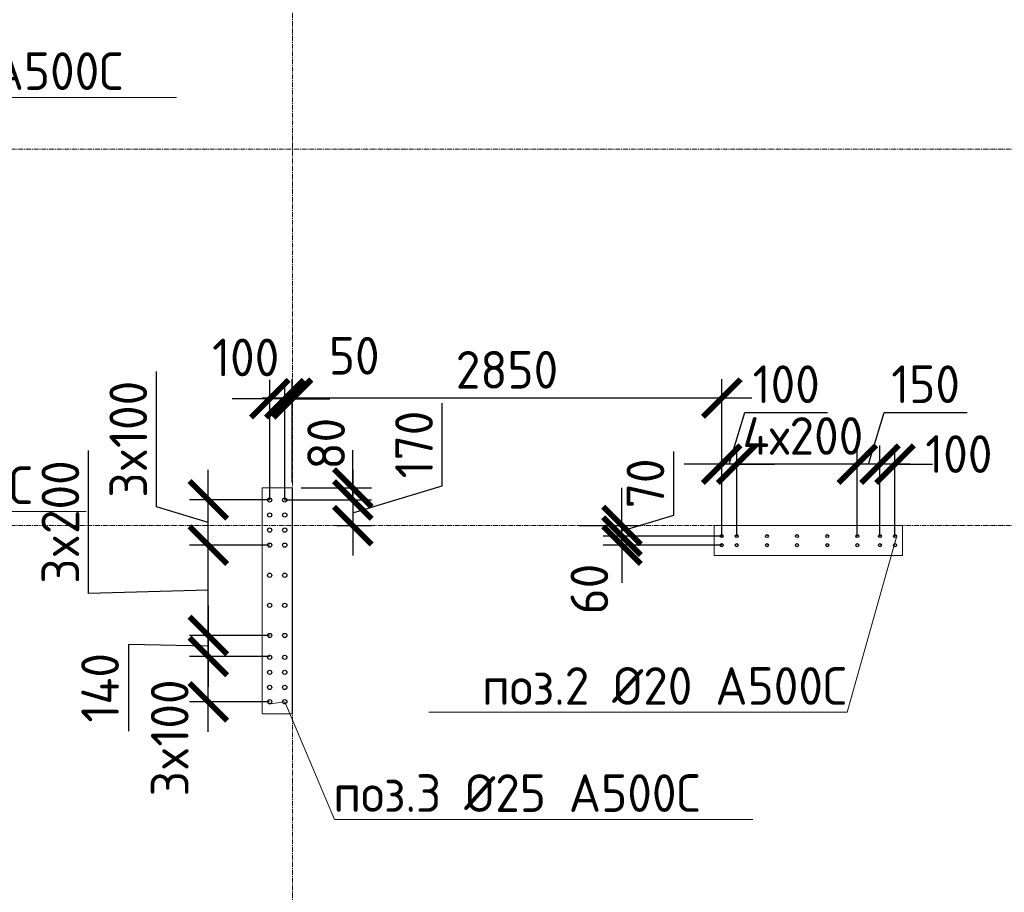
# Model space of a CAD drawing. Header units: millimetres. Extents: x 376598 to 1249954, y -318491 to -22134.
# Tile 428 of 444: x 1234785 to 1241320, y -231023 to -225228. Entities that reach past the tile are written whole.
import ezdxf
from ezdxf import colors
from ezdxf.entities.mleader import LeaderData, LeaderLine
from ezdxf.math import Vec2, Vec3

# ---------------------------------------------------------------- set-up
doc = ezdxf.new("R2010")
doc.units = ezdxf.units.MM
for name, pattern in [('01 Штриховая _4 мм_', [6, 3.5, -2.5]), ('______5', [1100, 800, -100, 100, -100]), ('HIDDEN2', [4.7625, 3.175, -1.5875]), ('осевая', [50.8, 31.75, -6.35, 6.35, -6.35])]:
    doc.linetypes.add(name, pattern=pattern)
for name, color, linetype, lineweight in [('1 Стены', 3, 'Continuous', 30), ('Оси', 40, '______5', 18), ('подоснова', 151, 'Continuous', 5), ('РАЗМЕРЫ', 1, 'Continuous', 9), ('СТЕНЫ', 3, 'Continuous', 30)]:
    doc.layers.add(name, color=color, linetype=linetype, lineweight=lineweight)
doc.styles.add('GOST-2.304_Type-B', font='GOST_Common.ttf')
doc.dimstyles.new('СПДС', dxfattribs={"dimscale": 100, "dimtxt": 2.5, "dimasz": 2.5, "dimexe": 1.25, "dimexo": 0, "dimtad": 1, "dimdec": 0, "dimtxsty": 'GOST-2.304_Type-B', "dimblk": 'ARCHTICK', "dimcen": 2.5, "dimdle": 2, "dimadec": 0, "dimazin": 2, "dimtfac": 0.75, "dimtdec": 0, "dimtmove": 1, "dimatfit": 3, "dimfxl": 1, "dimtolj": 1, "dimarcsym": 1})

# ---------------------------------------------------------------- blocks, each defined once
blk = doc.blocks.new('оси 2.2-2.3')
at = {"layer": 'Оси', "color": 16, "linetype": 'осевая', "lineweight": 0, "transparency": 33554687}
for p, q in [((515054.9, -104267.9), (515054.9, -134893.5)), ((468076.3, -119495.4), (524372.9, -119495.4)), ((468076.3, -121995.4), (524372.9, -121995.4))]:
    blk.add_line(p, q, dxfattribs=at)
blk = doc.blocks.new('стены тп')
at = {"layer": '1 Стены', "color": 252, "linetype": 'HIDDEN2', "lineweight": 0, "true_color": 0x939598}
for p, q in [((902990.7, -202775.6), (902990.7, -202895.6)), ((903070.7, -202775.6), (902990.7, -202775.6)), ((903190.7, -202775.6), (903070.7, -202775.6)), ((903190.7, -204275.6), (903190.7, -202775.6)), ((902990.7, -202895.6), (902990.7, -204275.6)), ((907240.3, -203025.6), (905990.3, -203025.6)), ((905990.3, -203025.6), (905990.3, -203225.6)), ((907240.3, -203225.6), (907240.3, -203025.6)), ((905990.3, -203225.6), (907240.3, -203225.6)), ((902990.7, -204275.6), (903070.6, -204275.6)), ((903070.6, -204275.6), (903190.6, -204275.6)), ((903190.6, -204275.6), (903190.7, -204275.6))]:
    blk.add_line(p, q, dxfattribs=at)
blk = doc.blocks.new('_None')
blk = doc.blocks.new('_ArchTick')
at = {"color": 0, "linetype": 'ByBlock', "const_width": 0.15}
blk.add_lwpolyline([(-0.5, -0.5), (0.5, 0.5)], dxfattribs=at)
blk = doc.blocks.new('*D3032')
at = {"layer": 'DEFPOINTS', "color": 0, "lineweight": 0, "transparency": 16777216}
for p in [(1238782.4, -228657.2), (1239444.7, -228657.2), (1239444.7, -228717.5)]:
    blk.add_point(p, dxfattribs=at)
at = {"layer": 'РАЗМЕРЫ', "color": 0, "lineweight": -2, "transparency": 16777216}
for p, q in [((1238782.4, -228657.2), (1238782.4, -228407.2)), ((1239444.7, -228657.2), (1238657.4, -228657.2)), ((1238782.4, -228717.5), (1238782.4, -228657.2)), ((1239444.7, -228717.5), (1238657.4, -228717.5)), ((1238782.4, -228717.5), (1238782.4, -228967.5))]:
    blk.add_line(p, q, dxfattribs=at)
at = {"layer": 'РАЗМЕРЫ', "color": 0, "lineweight": -2, "transparency": 16777216, "xscale": 250, "yscale": 250, "zscale": 250}
for p, rotation in [((1238782.4, -228657.2), 270), ((1238782.4, -228717.5), 90)]:
    blk.add_blockref('_ArchTick', p, dxfattribs=dict(at, rotation=rotation))
at = {"layer": 'РАЗМЕРЫ', "color": 0, "lineweight": 0, "transparency": 16777216, "insert": (1238566.3, -229008.8), "char_height": 250, "attachment_point": 5, "rotation": 90, "style": 'GOST-2.304_Type-B'}
blk.add_mtext('\\A1;60', dxfattribs=at)
blk = doc.blocks.new('*D3033')
at = {"layer": 'DEFPOINTS', "color": 0, "lineweight": 0, "transparency": 16777216}
for p in [(1238498.7, -228587.2), (1238782.4, -228587.2), (1239444.7, -228657.2, 360)]:
    blk.add_point(p, dxfattribs=at)
at = {"layer": 'РАЗМЕРЫ', "color": 0, "lineweight": -2, "transparency": 16777216}
for p, q in [((1239126.2, -228519), (1239126.2, -228095.2)), ((1238782.4, -228587.2), (1238782.4, -228337.2)), ((1238782.4, -228622.2), (1239126.2, -228519)), ((1238498.7, -228587.2), (1238907.4, -228587.2)), ((1238782.4, -228657.2), (1238782.4, -228587.2)), ((1238782.4, -228657.2), (1238782.4, -228587.2)), ((1239444.7, -228657.2), (1238657.4, -228657.2)), ((1238782.4, -228657.2), (1238782.4, -228907.2))]:
    blk.add_line(p, q, dxfattribs=at)
at = {"layer": 'РАЗМЕРЫ', "color": 0, "lineweight": -2, "transparency": 16777216, "xscale": 250, "yscale": 250, "zscale": 250}
for p, rotation in [((1238782.4, -228587.2), 270), ((1238782.4, -228657.2), 90)]:
    blk.add_blockref('_ArchTick', p, dxfattribs=dict(at, rotation=rotation))
at = {"layer": 'РАЗМЕРЫ', "color": 0, "lineweight": 0, "transparency": 16777216, "insert": (1238938.7, -228307.1), "char_height": 250, "attachment_point": 5, "rotation": 90, "style": 'GOST-2.304_Type-B'}
blk.add_mtext('\\A1;70', dxfattribs=at)
blk = doc.blocks.new('*D3274')
at = {"layer": 'DEFPOINTS', "color": 0, "lineweight": 0, "transparency": 16777216}
for p in [(1236594.6, -227740.4), (1236594.6, -228022.3), (1239444.7, -228657.2)]:
    blk.add_point(p, dxfattribs=at)
at = {"layer": 'РАЗМЕРЫ', "color": 0, "lineweight": -2, "transparency": 16777216}
for p, q in [((1236594.6, -228022.3), (1236594.6, -227615.4)), ((1239444.7, -228657.2), (1239444.7, -227615.4)), ((1239644.7, -227740.4), (1236394.6, -227740.4))]:
    blk.add_line(p, q, dxfattribs=at)
at = {"layer": 'РАЗМЕРЫ', "color": 0, "lineweight": -2, "transparency": 16777216, "xscale": 250, "yscale": 250, "zscale": 250, "rotation": 180}
blk.add_blockref('_ArchTick', (1236594.6, -227740.4), dxfattribs=at)
at = {"layer": 'РАЗМЕРЫ', "color": 0, "lineweight": -2, "transparency": 16777216, "xscale": 250, "yscale": 250, "zscale": 250}
blk.add_blockref('_ArchTick', (1239444.7, -227740.4), dxfattribs=at)
at = {"layer": 'РАЗМЕРЫ', "color": 0, "lineweight": 0, "transparency": 16777216, "insert": (1238019.6, -227552.9), "char_height": 250, "attachment_point": 5, "style": 'GOST-2.304_Type-B'}
blk.add_mtext('\\A1;2850', dxfattribs=at)
blk = doc.blocks.new('*D3066')
at = {"layer": 'DEFPOINTS', "color": 0, "lineweight": 0, "transparency": 16777216}
for p in [(1236545.2, -227745), (1236594.7, -228298.9), (1236545.2, -228387.2)]:
    blk.add_point(p, dxfattribs=at)
at = {"layer": 'РАЗМЕРЫ', "color": 0, "lineweight": -2, "transparency": 16777216}
for p, q in [((1236545.2, -228387.2), (1236545.2, -227620)), ((1236594.7, -228298.9), (1236594.7, -227620)), ((1236545.2, -227745), (1236295.2, -227745)), ((1236594.7, -227745), (1236545.2, -227745)), ((1236594.7, -227745), (1236844.7, -227745))]:
    blk.add_line(p, q, dxfattribs=at)
at = {"layer": 'РАЗМЕРЫ', "color": 0, "lineweight": -2, "transparency": 16777216, "xscale": 250, "yscale": 250, "zscale": 250}
blk.add_blockref('_ArchTick', (1236545.2, -227745), dxfattribs=at)
at = {"layer": 'РАЗМЕРЫ', "color": 0, "lineweight": -2, "transparency": 16777216, "xscale": 250, "yscale": 250, "zscale": 250, "rotation": 180}
blk.add_blockref('_ArchTick', (1236594.7, -227745), dxfattribs=at)
at = {"layer": 'РАЗМЕРЫ', "color": 0, "lineweight": 0, "transparency": 16777216, "insert": (1237005.6, -227459.8), "char_height": 250, "attachment_point": 5, "style": 'GOST-2.304_Type-B'}
blk.add_mtext('\\A1;50', dxfattribs=at)
blk = doc.blocks.new('*D3067')
at = {"layer": 'DEFPOINTS', "color": 0, "lineweight": 0, "transparency": 16777216}
for p in [(1236653.5, -228337.2), (1236996.4, -228337.2), (1236545.2, -228417.2)]:
    blk.add_point(p, dxfattribs=at)
at = {"layer": 'РАЗМЕРЫ', "color": 0, "lineweight": -2, "transparency": 16777216}
for p, q in [((1236996.4, -228337.2), (1236996.4, -228087.2)), ((1236653.5, -228337.2), (1237121.4, -228337.2)), ((1236996.4, -228417.2), (1236996.4, -228337.2)), ((1236545.2, -228417.2), (1237121.4, -228417.2)), ((1236996.4, -228417.2), (1236996.4, -228667.2))]:
    blk.add_line(p, q, dxfattribs=at)
at = {"layer": 'РАЗМЕРЫ', "color": 0, "lineweight": -2, "transparency": 16777216, "xscale": 250, "yscale": 250, "zscale": 250}
for p, rotation in [((1236996.4, -228337.2), 270), ((1236996.4, -228417.2), 90)]:
    blk.add_blockref('_ArchTick', p, dxfattribs=dict(at, rotation=rotation))
at = {"layer": 'РАЗМЕРЫ', "color": 0, "lineweight": 0, "transparency": 16777216, "insert": (1236819.3, -228043.6), "char_height": 250, "attachment_point": 5, "rotation": 90, "style": 'GOST-2.304_Type-B'}
blk.add_mtext('\\A1;80', dxfattribs=at)
blk = doc.blocks.new('*D3068')
at = {"layer": 'DEFPOINTS', "color": 0, "lineweight": 0, "transparency": 16777216}
for p in [(1236444.9, -227745), (1236444.9, -228417.2), (1236545.2, -228417.2, -360)]:
    blk.add_point(p, dxfattribs=at)
at = {"layer": 'РАЗМЕРЫ', "color": 0, "lineweight": -2, "transparency": 16777216}
for p, q in [((1236444.9, -228417.2), (1236444.9, -227620)), ((1236545.2, -228417.2), (1236545.2, -227620)), ((1236444.9, -227745), (1236194.9, -227745)), ((1236545.2, -227745), (1236444.9, -227745)), ((1236545.2, -227745), (1236795.2, -227745))]:
    blk.add_line(p, q, dxfattribs=at)
at = {"layer": 'РАЗМЕРЫ', "color": 0, "lineweight": -2, "transparency": 16777216, "xscale": 250, "yscale": 250, "zscale": 250}
blk.add_blockref('_ArchTick', (1236444.9, -227745), dxfattribs=at)
at = {"layer": 'РАЗМЕРЫ', "color": 0, "lineweight": -2, "transparency": 16777216, "xscale": 250, "yscale": 250, "zscale": 250, "rotation": 180}
blk.add_blockref('_ArchTick', (1236545.2, -227745), dxfattribs=at)
at = {"layer": 'РАЗМЕРЫ', "color": 0, "lineweight": 0, "transparency": 16777216, "insert": (1236285.4, -227470.9), "char_height": 250, "attachment_point": 5, "style": 'GOST-2.304_Type-B'}
blk.add_mtext('\\A1;100', dxfattribs=at)
blk = doc.blocks.new('*D3069')
at = {"layer": 'DEFPOINTS', "color": 0, "lineweight": 0, "transparency": 16777216}
for p in [(1236545.2, -228417.2, -360), (1236889.6, -228587.2), (1236996.4, -228587.2)]:
    blk.add_point(p, dxfattribs=at)
at = {"layer": 'РАЗМЕРЫ', "color": 0, "lineweight": -2, "transparency": 16777216}
for p, q in [((1237590.1, -228324.1), (1237590.1, -227774.1)), ((1236996.4, -228217.2), (1236996.4, -228787.2)), ((1236996.4, -228502.2), (1237590.1, -228324.1)), ((1236545.2, -228417.2), (1237121.4, -228417.2)), ((1236889.6, -228587.2), (1237121.4, -228587.2))]:
    blk.add_line(p, q, dxfattribs=at)
at = {"layer": 'РАЗМЕРЫ', "color": 0, "lineweight": -2, "transparency": 16777216, "xscale": 250, "yscale": 250, "zscale": 250}
for p, rotation in [((1236996.4, -228417.2), 90), ((1236996.4, -228587.2), 270)]:
    blk.add_blockref('_ArchTick', p, dxfattribs=dict(at, rotation=rotation))
at = {"layer": 'РАЗМЕРЫ', "color": 0, "lineweight": 0, "transparency": 16777216, "insert": (1237402.6, -228049.1), "char_height": 250, "attachment_point": 5, "rotation": 90, "style": 'GOST-2.304_Type-B'}
blk.add_mtext('\\A1;170', dxfattribs=at)
blk = doc.blocks.new('*D3342')
at = {"layer": 'DEFPOINTS', "color": 0, "lineweight": 0, "transparency": 16777216}
for p in [(1240494.7, -228179.8), (1240494.7, -228657.2), (1240594.7, -228657.2)]:
    blk.add_point(p, dxfattribs=at)
at = {"layer": 'РАЗМЕРЫ', "color": 0, "lineweight": -2, "transparency": 16777216}
for p, q in [((1240494.7, -228657.2), (1240494.7, -228054.8)), ((1240594.7, -228657.2), (1240594.7, -228054.8)), ((1240494.7, -228179.8), (1240244.7, -228179.8)), ((1240594.7, -228179.8), (1240494.7, -228179.8)), ((1240594.7, -228179.8), (1240844.7, -228179.8))]:
    blk.add_line(p, q, dxfattribs=at)
at = {"layer": 'РАЗМЕРЫ', "color": 0, "lineweight": -2, "transparency": 16777216, "xscale": 250, "yscale": 250, "zscale": 250}
blk.add_blockref('_ArchTick', (1240494.7, -228179.8), dxfattribs=at)
at = {"layer": 'РАЗМЕРЫ', "color": 0, "lineweight": -2, "transparency": 16777216, "xscale": 250, "yscale": 250, "zscale": 250, "rotation": 180}
blk.add_blockref('_ArchTick', (1240594.7, -228179.8), dxfattribs=at)
at = {"layer": 'РАЗМЕРЫ', "color": 0, "lineweight": 0, "transparency": 16777216, "insert": (1241018.6, -228112.6), "char_height": 250, "attachment_point": 5, "style": 'GOST-2.304_Type-B'}
blk.add_mtext('\\A1;100', dxfattribs=at)
blk = doc.blocks.new('*D3343')
at = {"layer": 'DEFPOINTS', "color": 0, "lineweight": 0, "transparency": 16777216}
for p in [(1240344.7, -228179.8), (1240344.7, -228657.2), (1240494.7, -228657.2)]:
    blk.add_point(p, dxfattribs=at)
at = {"layer": 'РАЗМЕРЫ', "color": 0, "lineweight": -2, "transparency": 16777216}
for p, q in [((1240419.7, -228179.8), (1240522.8, -227836.1)), ((1240522.8, -227836.1), (1241072.8, -227836.1)), ((1240344.7, -228657.2), (1240344.7, -228054.8)), ((1240494.7, -228657.2), (1240494.7, -228054.8)), ((1240694.7, -228179.8), (1240144.7, -228179.8))]:
    blk.add_line(p, q, dxfattribs=at)
at = {"layer": 'РАЗМЕРЫ', "color": 0, "lineweight": -2, "transparency": 16777216, "xscale": 250, "yscale": 250, "zscale": 250, "rotation": 180}
blk.add_blockref('_ArchTick', (1240344.7, -228179.8), dxfattribs=at)
at = {"layer": 'РАЗМЕРЫ', "color": 0, "lineweight": -2, "transparency": 16777216, "xscale": 250, "yscale": 250, "zscale": 250}
blk.add_blockref('_ArchTick', (1240494.7, -228179.8), dxfattribs=at)
at = {"layer": 'РАЗМЕРЫ', "color": 0, "lineweight": 0, "transparency": 16777216, "insert": (1240797.8, -227648.6), "char_height": 250, "attachment_point": 5, "style": 'GOST-2.304_Type-B'}
blk.add_mtext('\\A1;150', dxfattribs=at)
blk = doc.blocks.new('*D3344')
at = {"layer": 'DEFPOINTS', "color": 0, "lineweight": 0, "transparency": 16777216}
for p in [(1239544.7, -228179.8), (1239544.7, -228657.2), (1240344.7, -228657.2)]:
    blk.add_point(p, dxfattribs=at)
at = {"layer": 'РАЗМЕРЫ', "color": 0, "lineweight": -2, "transparency": 16777216}
for p, q in [((1239544.7, -228657.2), (1239544.7, -228054.8)), ((1240344.7, -228657.2), (1240344.7, -228054.8)), ((1240544.7, -228179.8), (1239344.7, -228179.8))]:
    blk.add_line(p, q, dxfattribs=at)
at = {"layer": 'РАЗМЕРЫ', "color": 0, "lineweight": -2, "transparency": 16777216, "xscale": 250, "yscale": 250, "zscale": 250, "rotation": 180}
blk.add_blockref('_ArchTick', (1239544.7, -228179.8), dxfattribs=at)
at = {"layer": 'РАЗМЕРЫ', "color": 0, "lineweight": -2, "transparency": 16777216, "xscale": 250, "yscale": 250, "zscale": 250}
blk.add_blockref('_ArchTick', (1240344.7, -228179.8), dxfattribs=at)
at = {"layer": 'РАЗМЕРЫ', "color": 0, "lineweight": 0, "transparency": 16777216, "insert": (1239983.7, -227992.3), "char_height": 250, "attachment_point": 5, "style": 'GOST-2.304_Type-B'}
blk.add_mtext('\\A1;4х200', dxfattribs=at)
blk = doc.blocks.new('*D3345')
at = {"layer": 'DEFPOINTS', "color": 0, "lineweight": 0, "transparency": 16777216}
for p in [(1239444.7, -228179.8), (1239444.7, -228657.2), (1239544.7, -228657.2)]:
    blk.add_point(p, dxfattribs=at)
at = {"layer": 'РАЗМЕРЫ', "color": 0, "lineweight": -2, "transparency": 16777216}
for p, q in [((1239494.7, -228179.8), (1239597.8, -227836.1)), ((1239597.8, -227836.1), (1240147.8, -227836.1)), ((1239444.7, -228657.2), (1239444.7, -228054.8)), ((1239544.7, -228657.2), (1239544.7, -228054.8)), ((1239444.7, -228179.8), (1239194.7, -228179.8)), ((1239544.7, -228179.8), (1239444.7, -228179.8)), ((1239544.7, -228179.8), (1239444.7, -228179.8)), ((1239544.7, -228179.8), (1239794.7, -228179.8))]:
    blk.add_line(p, q, dxfattribs=at)
at = {"layer": 'РАЗМЕРЫ', "color": 0, "lineweight": -2, "transparency": 16777216, "xscale": 250, "yscale": 250, "zscale": 250}
blk.add_blockref('_ArchTick', (1239444.7, -228179.8), dxfattribs=at)
at = {"layer": 'РАЗМЕРЫ', "color": 0, "lineweight": -2, "transparency": 16777216, "xscale": 250, "yscale": 250, "zscale": 250, "rotation": 180}
blk.add_blockref('_ArchTick', (1239544.7, -228179.8), dxfattribs=at)
at = {"layer": 'РАЗМЕРЫ', "color": 0, "lineweight": 0, "transparency": 16777216, "insert": (1239872.8, -227648.6), "char_height": 250, "attachment_point": 5, "style": 'GOST-2.304_Type-B'}
blk.add_mtext('\\A1;100', dxfattribs=at)
blk = doc.blocks.new('*D3182')
at = {"layer": 'DEFPOINTS', "color": 0, "lineweight": 0, "transparency": 16777216}
for p in [(1236037.2, -229457.4), (1236443.7, -229457.4), (1236444.2, -229757.2, -720)]:
    blk.add_point(p, dxfattribs=at)
at = {"layer": 'РАЗМЕРЫ', "color": 0, "lineweight": -2, "transparency": 16777216}
for p, q in [((1236037.2, -229957.2), (1236037.2, -229257.4)), ((1236443.7, -229457.4), (1235912.2, -229457.4)), ((1236444.2, -229757.2), (1235912.2, -229757.2))]:
    blk.add_line(p, q, dxfattribs=at)
at = {"layer": 'РАЗМЕРЫ', "color": 0, "lineweight": -2, "transparency": 16777216, "xscale": 250, "yscale": 250, "zscale": 250}
for p, rotation in [((1236037.2, -229457.4), 90), ((1236037.2, -229757.2), 270)]:
    blk.add_blockref('_ArchTick', p, dxfattribs=dict(at, rotation=rotation))
at = {"layer": 'РАЗМЕРЫ', "color": 0, "lineweight": 0, "transparency": 16777216, "insert": (1235781.1, -229997.2), "char_height": 250, "attachment_point": 5, "rotation": 90, "style": 'GOST-2.304_Type-B'}
blk.add_mtext('\\A1;3x100', dxfattribs=at)
blk = doc.blocks.new('*D3183')
at = {"layer": 'DEFPOINTS', "color": 0, "lineweight": 0, "transparency": 16777216}
for p in [(1236037.2, -228717.2), (1236444.2, -228717.2, -720), (1236444.2, -229317.2, -720)]:
    blk.add_point(p, dxfattribs=at)
at = {"layer": 'РАЗМЕРЫ', "color": 0, "lineweight": -2, "transparency": 16777216}
for p, q in [((1235243, -229038.7), (1235243, -228088.7)), ((1236037.2, -229517.2), (1236037.2, -228517.2)), ((1236444.2, -228717.2), (1235912.2, -228717.2)), ((1236037.2, -229017.2), (1235243, -229038.7)), ((1236444.2, -229317.2), (1235912.2, -229317.2))]:
    blk.add_line(p, q, dxfattribs=at)
at = {"layer": 'РАЗМЕРЫ', "color": 0, "lineweight": -2, "transparency": 16777216, "xscale": 250, "yscale": 250, "zscale": 250}
for p, rotation in [((1236037.2, -228717.2), 90), ((1236037.2, -229317.2), 270)]:
    blk.add_blockref('_ArchTick', p, dxfattribs=dict(at, rotation=rotation))
at = {"layer": 'РАЗМЕРЫ', "color": 0, "lineweight": 0, "transparency": 16777216, "insert": (1235055.5, -228563.7), "char_height": 250, "attachment_point": 5, "rotation": 90, "style": 'GOST-2.304_Type-B'}
blk.add_mtext('\\A1;3x200', dxfattribs=at)
blk = doc.blocks.new('*D3184')
at = {"layer": 'DEFPOINTS', "color": 0, "lineweight": 0, "transparency": 16777216}
for p in [(1236037.2, -228417.2), (1236444.9, -228417.2, -360), (1236444.2, -228717.2, -720)]:
    blk.add_point(p, dxfattribs=at)
at = {"layer": 'РАЗМЕРЫ', "color": 0, "lineweight": -2, "transparency": 16777216}
for p, q in [((1235693.5, -228464), (1235693.5, -227564)), ((1236037.2, -228917.2), (1236037.2, -228217.2)), ((1236037.2, -228567.2), (1235693.5, -228464)), ((1236444.9, -228417.2), (1235912.2, -228417.2)), ((1236444.2, -228717.2), (1235912.2, -228717.2))]:
    blk.add_line(p, q, dxfattribs=at)
at = {"layer": 'РАЗМЕРЫ', "color": 0, "lineweight": -2, "transparency": 16777216, "xscale": 250, "yscale": 250, "zscale": 250}
for p, rotation in [((1236037.2, -228417.2), 90), ((1236037.2, -228717.2), 270)]:
    blk.add_blockref('_ArchTick', p, dxfattribs=dict(at, rotation=rotation))
at = {"layer": 'РАЗМЕРЫ', "color": 0, "lineweight": 0, "transparency": 16777216, "insert": (1235506, -228014), "char_height": 250, "attachment_point": 5, "rotation": 90, "style": 'GOST-2.304_Type-B'}
blk.add_mtext('\\A1;3x100', dxfattribs=at)
blk = doc.blocks.new('*D3185')
at = {"layer": 'DEFPOINTS', "color": 0, "lineweight": 0, "transparency": 16777216}
for p in [(1236444.2, -229317.2, -720), (1236037.2, -229457.4), (1236204.4, -229457.4)]:
    blk.add_point(p, dxfattribs=at)
at = {"layer": 'РАЗМЕРЫ', "color": 0, "lineweight": -2, "transparency": 16777216}
for p, q in [((1236037.2, -229117.2), (1236037.2, -229657.4)), ((1236037.2, -229387.3), (1235506.6, -229377.2)), ((1235506.6, -229377.2), (1235506.6, -229952.2)), ((1236444.2, -229317.2), (1235912.2, -229317.2)), ((1236204.4, -229457.4), (1235912.2, -229457.4))]:
    blk.add_line(p, q, dxfattribs=at)
at = {"layer": 'РАЗМЕРЫ', "color": 0, "lineweight": -2, "transparency": 16777216, "xscale": 250, "yscale": 250, "zscale": 250}
for p, rotation in [((1236037.2, -229317.2), 90), ((1236037.2, -229457.4), 270)]:
    blk.add_blockref('_ArchTick', p, dxfattribs=dict(at, rotation=rotation))
at = {"layer": 'РАЗМЕРЫ', "color": 0, "lineweight": 0, "transparency": 16777216, "insert": (1235319.1, -229664.7), "char_height": 250, "attachment_point": 5, "rotation": 90, "style": 'GOST-2.304_Type-B'}
blk.add_mtext('\\A1;140', dxfattribs=at)
blk = doc.blocks.new('стены  тп')
at = {"layer": 'СТЕНЫ', "color": 251, "linetype": '01 Штриховая _4 мм_', "lineweight": 0, "true_color": 0x636466}
for p, q in [((583112.4, -331875.7, 3100), (583112.4, -331995.7, 3100)), ((583192.4, -331875.7, 3100), (583112.4, -331875.7, 3100)), ((583312.4, -331875.7, 3100), (583192.4, -331875.7, 3100)), ((583312.4, -333375.7, 3100), (583312.4, -331875.7, 3100)), ((583112.4, -331995.7, 3100), (583112.4, -333375.7, 3100)), ((587362, -332125.7, 3100), (586112, -332125.7, 3100)), ((586112, -332125.7, 3100), (586112, -332325.7, 3100)), ((587362, -332325.7, 3100), (587362, -332125.7, 3100)), ((586112, -332325.7, 3100), (587362, -332325.7, 3100)), ((583112.4, -333375.7, 3100), (583192.3, -333375.7, 3100)), ((583192.3, -333375.7, 3100), (583312.3, -333375.7, 3100)), ((583312.3, -333375.7, 3100), (583312.4, -333375.7, 3100))]:
    blk.add_line(p, q, dxfattribs=at)

msp = doc.modelspace()

# ---------------------------------------------------------------- linework, layer by layer
at = {"layer": '1 Стены', "color": 1, "lineweight": 0}
for p, q in [((1236594.6, -228337.2, -1440), (1236394.6, -228337.2, -1440)), ((1236394.6, -228337.2, -1440), (1236394.6, -229587.2, -1440)), ((1236394.6, -228337.2, -1080), (1236594.6, -228337.2, -1080)), ((1236394.6, -228337.2, -1080), (1236594.6, -228337.2, -1080)), ((1236394.6, -228337.2, -1080), (1236594.6, -228337.2, -1080)), ((1236394.6, -228337.2, -1080), (1236594.6, -228337.2, -1080)), ((1236594.7, -228337.2, -360), (1236394.7, -228337.2, -360)), ((1236594.7, -228337.2, -360), (1236394.7, -228337.2, -360)), ((1236594.7, -228337.2, -720), (1236394.7, -228337.2, -720)), ((1236594.7, -228337.2, -720), (1236394.9, -228337.2, -720)), ((1236594.7, -228337.2, -720), (1236394.9, -228337.2, -720)), ((1236594.6, -229587.2, -1440), (1236594.6, -228337.2, -1440))]:
    msp.add_line(p, q, dxfattribs=at)
at = {"layer": '1 Стены', "color": 252, "lineweight": 0, "true_color": 0x939598}
for p, q in [((1236394.7, -228337.2, -360), (1236394.7, -229837.2, -360)), ((1236394.7, -228337.2, -720), (1236394.7, -229837.2, -720)), ((1236394.7, -228337.2, -1080), (1236394.7, -229837.2, -1080)), ((1236394.9, -228337.2, -720), (1236394.9, -229837.2, -720)), ((1236594.6, -229837.2, -1080), (1236594.6, -228337.2, -1080)), ((1236594.7, -229837.2, -360), (1236594.7, -228337.2, -360)), ((1236594.7, -229837.2, -720), (1236594.7, -228337.2, -720)), ((1236594.7, -229837.2, -720), (1236594.7, -228337.2, -720)), ((1236394.9, -228587.2, -1080), (1236394.9, -229837.2, -1080)), ((1236594.9, -229837.2, -1080), (1236594.9, -228587.2, -1080)), ((1239394.7, -228787.2), (1239394.7, -228587.2)), ((1239394.7, -228587.2), (1240644.7, -228587.2)), ((1239394.7, -228587.2), (1240644.7, -228587.2)), ((1240644.7, -228587.2), (1240644.7, -228787.2)), ((1240644.7, -228787.2), (1239394.7, -228787.2)), ((1240644.7, -228787.2), (1239394.7, -228787.2)), ((1236394.7, -229837.2, -360), (1236594.7, -229837.2, -360)), ((1236394.7, -229837.2, -360), (1236594.7, -229837.2, -360)), ((1236394.7, -229837.2, -720), (1236594.7, -229837.2, -720)), ((1236394.7, -229837.2, -1080), (1236594.6, -229837.2, -1080)), ((1236394.9, -229837.2, -1080), (1236594.9, -229837.2, -1080)), ((1236594.9, -229837.2, -720), (1236394.9, -229837.2, -720)), ((1236594.9, -229837.2, -720), (1236394.9, -229837.2, -720)), ((1236594.9, -229837.2, -720), (1236394.9, -229837.2, -720)), ((1236394.9, -229837.2, -1080), (1236594.9, -229837.2, -1080)), ((1236594.9, -229837.2, -720), (1236394.9, -229837.2, -720)), ((1236594.9, -229837.2, -720), (1236394.9, -229837.2, -720)), ((1236594.9, -229837.2, -720), (1236394.9, -229837.2, -720)), ((1236594.9, -229837.2, -720), (1236394.9, -229837.2, -720))]:
    msp.add_line(p, q, dxfattribs=at)
at = {"layer": 'РАЗМЕРЫ', "color": 1, "linetype": 'Continuous', "lineweight": 30}
for centre in [(1236444.2, -228417.2, -720), (1236544.6, -228417.2, -720), (1236444.2, -228517.2, -720), (1236544.6, -228517.2, -720), (1236444.2, -228617.2, -720), (1236544.6, -228617.2, -720), (1236444.2, -228717.2, -720), (1236544.6, -228717.2, -720), (1236444.2, -228917.2, -720), (1236544.6, -228917.2, -720), (1236444.2, -229117.2, -720), (1236544.6, -229117.2, -720), (1236444.2, -229317.2, -720), (1236544.6, -229317.2, -720), (1236444.2, -229462.2, -720), (1236544.6, -229462.2, -720), (1236444.2, -229562.2, -720), (1236544.6, -229562.2, -720), (1236444.2, -229662.2, -720), (1236544.6, -229662.2, -720), (1236444.2, -229757.2, -720), (1236544.6, -229757.2, -720)]:
    msp.add_circle(centre, 14, dxfattribs=at)
at = {"layer": 'РАЗМЕРЫ', "color": 6, "linetype": 'Continuous', "lineweight": 30}
for centre in [(1239444.7, -228657.2), (1239544.7, -228657.2), (1239744.7, -228657.2), (1239944.7, -228657.2), (1240144.7, -228657.2), (1240344.7, -228657.2), (1240494.7, -228657.2), (1240594.7, -228657.2), (1239444.7, -228717.5), (1239544.7, -228717.5), (1239744.7, -228717.5), (1239944.7, -228717.5), (1240144.7, -228717.5), (1240344.7, -228717.5), (1240494.7, -228717.5), (1240594.7, -228717.5)]:
    msp.add_circle(centre, 10, dxfattribs=at)

# ---------------------------------------------------------------- block references
at = {"layer": 'РАЗМЕРЫ', "color": 1}
for name, p in [('оси 2.2-2.3', (721540.1, -106591.8)), ('стены тп', (333404.4, -25561.5))]:
    msp.add_blockref(name, p, dxfattribs=at)
at = {"layer": 'РАЗМЕРЫ'}
msp.add_blockref('стены  тп', (653282.7, 103538.6, -3100), dxfattribs=at)

# ---------------------------------------------------------------- dimensions: what is measured, and where the dimension line sits
at = {"layer": 'РАЗМЕРЫ', "lineweight": 0}
for base, p1, p2, picture, middle in [((1236444.9, -227745), (1236545.2, -228417.2, -360), (1236444.9, -228417.2), '*D3068', (1236285.4, -227658.4)), ((1236545.2022, -227744.9797), (1236594.7081, -228298.9023), (1236545.2022, -228387.1871), '*D3066', (1237005.6204, -227647.271))]:
    dim = msp.add_linear_dim(base=base, p1=p1, p2=p2, dimstyle='СПДС', dxfattribs=at)
    dim.commit()
    dim.dimension.update_dxf_attribs({"geometry": picture, "text_midpoint": middle, "dimtype": 160})
dim = msp.add_linear_dim(base=(1236594.6, -227740.4), p1=(1239444.7, -228657.2), p2=(1236594.6, -228022.3), dimstyle='СПДС', dxfattribs=at)
dim.commit()
dim.dimension.update_dxf_attribs({"geometry": '*D3274', "text_midpoint": (1238019.6, -227552.9)})
at = {"layer": 'РАЗМЕРЫ', "color": 1, "lineweight": 0}
for base, p1, p2, picture, middle in [((1239444.7, -228179.8), (1239544.7, -228657.2), (1239444.7, -228657.2), '*D3345', (1239660.3, -227648.6)), ((1240344.7, -228179.8), (1240494.7, -228657.2), (1240344.7, -228657.2), '*D3343', (1240585.3, -227648.6))]:
    dim = msp.add_linear_dim(base=base, p1=p1, p2=p2, dimstyle='СПДС', dxfattribs=at)
    dim.commit()
    dim.dimension.update_dxf_attribs({"geometry": picture, "text_midpoint": middle})
dim = msp.add_linear_dim(base=(1236037.2, -228417.2), p1=(1236444.2, -228717.2, -720), p2=(1236444.9, -228417.2, -360), angle=90, text='3x100', dimstyle='СПДС', dxfattribs=at)
dim.commit()
dim.dimension.update_dxf_attribs({"geometry": '*D3184', "text_midpoint": (1235506, -228401.5)})
at = {"layer": 'РАЗМЕРЫ', "lineweight": 0}
for base, p1, p2, picture, middle in [((1236996.4, -228587.2), (1236545.2, -228417.2, -360), (1236889.6, -228587.2), '*D3069', (1237402.6, -228261.6)), ((1238782.4, -228587.2), (1239444.7, -228657.2, 360), (1238498.7, -228587.2), '*D3033', (1238938.7, -228456.5))]:
    dim = msp.add_linear_dim(base=base, p1=p1, p2=p2, angle=90, dimstyle='СПДС', dxfattribs=at)
    dim.commit()
    dim.dimension.update_dxf_attribs({"geometry": picture, "text_midpoint": middle})
for base, p1, p2, picture, middle in [((1236996.4, -228337.2, -360), (1236545.2, -228417.2, -360), (1236653.5, -228337.2, -360), '*D3067', (1237006.8, -228043.6, -360)), ((1238782.4, -228657.2, 360), (1239444.7, -228717.5, 360), (1239444.7, -228657.2, 360), '*D3032', (1238753.8, -229008.8, 360))]:
    dim = msp.add_linear_dim(base=base, p1=p1, p2=p2, angle=90, dimstyle='СПДС', dxfattribs=at)
    dim.commit()
    dim.dimension.update_dxf_attribs({"geometry": picture, "text_midpoint": middle, "dimtype": 160})
at = {"layer": 'РАЗМЕРЫ', "color": 1, "lineweight": 0}
dim = msp.add_linear_dim(base=(1239544.7, -228179.8), p1=(1240344.7, -228657.2), p2=(1239544.7, -228657.2), text='4х200', dimstyle='СПДС', dxfattribs=at)
dim.commit()
dim.dimension.update_dxf_attribs({"geometry": '*D3344', "text_midpoint": (1239983.7, -228179.8), "dimtype": 160})
dim = msp.add_linear_dim(base=(1240494.7, -228179.8), p1=(1240594.7, -228657.2), p2=(1240494.7, -228657.2), dimstyle='СПДС', dxfattribs=at)
dim.commit()
dim.dimension.update_dxf_attribs({"geometry": '*D3342', "text_midpoint": (1241018.6, -228300.1), "dimtype": 160})
for base, p1, p2, text, picture, middle in [((1236037.2, -228717.2), (1236444.2, -229317.2, -720), (1236444.2, -228717.2, -720), '3x200', '*D3183', (1235243, -228976.2)), ((1236037.2, -229457.4), (1236444.2, -229757.2, -720), (1236443.7, -229457.4), '3x100', '*D3182', (1235968.6, -229997.2))]:
    dim = msp.add_linear_dim(base=base, p1=p1, p2=p2, angle=90, text=text, dimstyle='СПДС', dxfattribs=at)
    dim.commit()
    dim.dimension.update_dxf_attribs({"geometry": picture, "text_midpoint": middle, "dimtype": 160})
dim = msp.add_linear_dim(base=(1236037.2, -229457.4), p1=(1236444.2, -229317.2, -720), p2=(1236204.4, -229457.4), angle=90, dimstyle='СПДС', dxfattribs=at)
dim.commit()
dim.dimension.update_dxf_attribs({"geometry": '*D3185', "text_midpoint": (1235506.6, -229439.7), "dimtype": 160})

# ---------------------------------------------------------------- leaders
at = {"layer": 'подоснова', "color": 4, "ltscale": 0.3}
ml = msp.add_multileader_mtext('Standard', dxfattribs=at)
ml.set_content('{\\C2;поз.2 %%C20 А500С }', color=4, style='GOST-2.304_Type-B')
ml.set_leader_properties(color=256, linetype='ByLayer', lineweight=15)
ml.set_arrow_properties(name='NONE')
ml.build(insert=Vec2(0, 0))
ml.multileader.update_dxf_attribs({"text_left_attachment_type": 6, "text_right_attachment_type": 6, "dogleg_length": 0.1, "arrow_head_size": 18})
ctx = ml.context
ctx.base_point, ctx.char_height, ctx.arrow_head_size, ctx.landing_gap_size, ctx.plane_origin = Vec3(1233050.3, -225744.7, 360), 250, 18, 20, Vec3(1238282.7, -224752, 360)
ctx.left_attachment, ctx.right_attachment, ctx.text_align_type = 6, 6, 1
notes = []
notes.append((ctx, [(1, (1, 1, 0), (1233050.2, -225744.7, 360), (1, 0), 0.1, [(1, [(1233096.5, -224055.1, 360), (1233109, -224006.7, 360)], 0, [])])]))
ctx.mtext.insert, ctx.mtext.width, ctx.mtext.alignment, ctx.mtext.flow_direction = Vec3(1234262.1, -225444.7, 360), 4075.871, 2, 5
ml = msp.add_multileader_mtext('Standard', dxfattribs=at)
ml.set_content('{\\C2;поз.2 %%C20 А500С }', color=4, style='GOST-2.304_Type-B')
ml.set_leader_properties(color=256, linetype='ByLayer', lineweight=15)
ml.set_arrow_properties(name='NONE')
ml.build(insert=Vec2(0, 0))
ml.multileader.update_dxf_attribs({"text_left_attachment_type": 6, "text_right_attachment_type": 6, "dogleg_length": 0.1, "arrow_head_size": 18})
ctx = ml.context
ctx.base_point, ctx.char_height, ctx.arrow_head_size, ctx.landing_gap_size, ctx.plane_origin = Vec3(1232450.3, -228494.7, 360), 250, 18, 20, Vec3(1237682.7, -227502, 360)
ctx.left_attachment, ctx.right_attachment, ctx.text_align_type = 6, 6, 1
notes.append((ctx, [(1, (1, 1, 0), (1232450.2, -228494.7, 360), (1, 0), 0.1, [(1, [(1232496.5, -226805.1, 360), (1232509, -226756.7, 360)], 0, [])])]))
ctx.mtext.insert, ctx.mtext.width, ctx.mtext.alignment, ctx.mtext.flow_direction = Vec3(1233662.1, -228194.7, 360), 4075.871, 2, 5
ml = msp.add_multileader_mtext('Standard', dxfattribs=at)
ml.set_content('{\\C2;поз.2 %%C20 А500С }', color=4, style='GOST-2.304_Type-B')
ml.set_leader_properties(color=256, linetype='ByLayer', lineweight=15)
ml.set_arrow_properties(name='NONE')
ml.build(insert=Vec2(0, 0))
ml.multileader.update_dxf_attribs({"text_left_attachment_type": 6, "text_right_attachment_type": 6, "dogleg_length": 0.1, "arrow_head_size": 18})
ctx = ml.context
ctx.base_point, ctx.char_height, ctx.arrow_head_size, ctx.landing_gap_size, ctx.plane_origin = Vec3(1237853.4, -229827.5, 360), 250, 18, 20, Vec3(1245780.9, -229401.9, 360)
ctx.left_attachment, ctx.right_attachment, ctx.text_align_type = 6, 6, 1
notes.append((ctx, [(0, (1, 1, 0), (1240277.2, -229827.5, 360), (-1, 0), 0.1, [(1, [(1240594.7, -228705, 360), (1240607.2, -228656.6, 360)], 0, [])])]))
ctx.mtext.insert, ctx.mtext.width, ctx.mtext.alignment, ctx.mtext.flow_direction = Vec3(1239065.3, -229527.5, 360), 4075.871, 2, 5
ml = msp.add_multileader_mtext('Standard', dxfattribs=at)
ml.set_content('{\\C2;поз.3 %%C25 А500С }', color=4, style='GOST-2.304_Type-B')
ml.set_leader_properties(color=256, linetype='ByLayer', lineweight=15)
ml.set_arrow_properties(name='NONE')
ml.build(insert=Vec2(0, 0))
ml.multileader.update_dxf_attribs({"text_left_attachment_type": 6, "text_right_attachment_type": 6, "dogleg_length": 0.1, "arrow_head_size": 18})
ctx = ml.context
ctx.base_point, ctx.char_height, ctx.arrow_head_size, ctx.landing_gap_size, ctx.plane_origin = Vec3(1236873.9, -230538.8, -360), 250, 18, 20, Vec3(1241698.6, -230544.4, -360)
ctx.left_attachment, ctx.right_attachment, ctx.text_align_type = 6, 6, 1
notes.append((ctx, [(1, (1, 1, 0), (1236873.8, -230538.8, -360), (1, 0), 0.1, [(1, [(1236447, -229771, -360), (1236544.9, -229757.2, -360)], 0, [])])]))
ctx.mtext.insert, ctx.mtext.width, ctx.mtext.alignment, ctx.mtext.flow_direction = Vec3(1238085.7, -230238.8, -360), 4075.871, 2, 5
for ctx, leaders in notes:
    for number, flags, end, landing, length, lines in leaders:
        leader = LeaderData()
        leader.index, (leader.has_last_leader_line, leader.has_dogleg_vector, leader.attachment_direction) = number, flags
        leader.last_leader_point, leader.dogleg_vector, leader.dogleg_length = Vec3(end), Vec3(landing), length
        for number, points, colour, breaks in lines:
            line = LeaderLine()
            line.index, line.vertices, line.color, line.breaks = number, Vec3.list(points), colors.encode_raw_color(colour), breaks
            leader.lines.append(line)
        ctx.leaders.append(leader)

doc.saveas('drawing.dxf')
